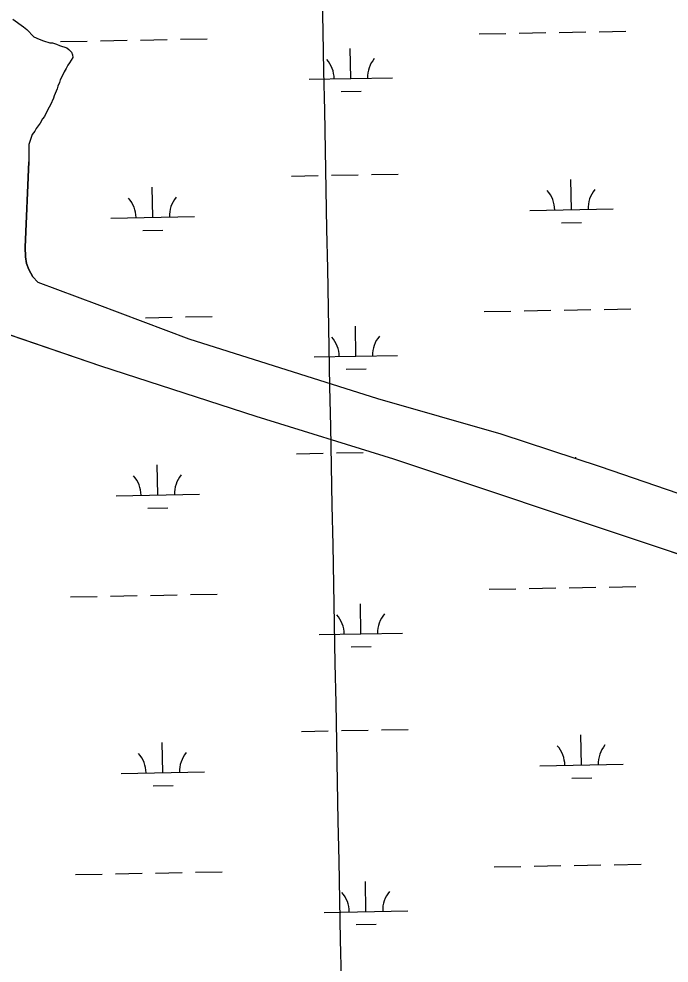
# Model space of a CAD drawing. Extents: x 3957609 to 3995875, y 234277 to 260273.
# Drawn here: x 3982739 to 3983519, y 241542 to 242673 of the extents above; entities that cross this region are included whole.
import ezdxf

# ---------------------------------------------------------------- set-up
doc = ezdxf.new("R2010")
doc.units = 0
for name, color, linetype in [('V-GRID-MAJR', 7, 'Continuous'), ('V-TOPO-SHOR', 7, 'Continuous'), ('V-WETL-SWMP', 7, 'Continuous')]:
    doc.layers.add(name, color=color, linetype=linetype)

msp = doc.modelspace()

# ---------------------------------------------------------------- linework, layer by layer
at = {"layer": 'V-GRID-MAJR'}
msp.add_spline([(3983152.998, 240103.582), (3983094.879, 243130.385), (3982978.522, 249190.173), (3982862.165, 255249.95), (3982803.928, 258282.928)], degree=3, dxfattribs=at)
at = {"layer": 'V-TOPO-SHOR'}
for points in [[(3982732.132, 242672.467), (3982744.819, 242663.161), (3982748.749, 242659.857), (3982757.214, 242651.444), (3982763.552, 242648.45), (3982768.683, 242646.656), (3982776.225, 242644.268), (3982779.541, 242643.977), (3982784.368, 242642.484), (3982787.989, 242640.989), (3982796.74, 242638.001), (3982799.157, 242636.199), (3982802.182, 242632.893), (3982803.697, 242629.883), (3982804.009, 242626.569), (3982799.808, 242619.925), (3982798.008, 242617.509), (3982795.911, 242613.282), (3982793.511, 242609.355), (3982790.217, 242602.415), (3982788.718, 242599.697), (3982787.823, 242596.379), (3982786.027, 242592.152), (3982785.132, 242589.136), (3982781.542, 242580.686), (3982780.948, 242577.671), (3982777.053, 242569.823), (3982774.057, 242564.388), (3982769.862, 242555.935), (3982767.761, 242552.915), (3982764.763, 242547.78), (3982759.958, 242541.438), (3982758.461, 242538.419), (3982755.158, 242534.19)], [(3982755.158, 242534.19), (3982750.996, 242522.385), (3982751.26, 242501.6)], [(3982761.779, 242357.519), (3982755.874, 242363.911), (3982751.25, 242372.691), (3982748.231, 242379.875), (3982747.009, 242387.866), (3982746.974, 242399.458), (3982751.26, 242501.6)], [(3982761.779, 242357.519), (3982832.81, 242330.954), (3982942.859, 242289.319), (3983168.917, 242217.854), (3983316.742, 242175.534), (3983435.776, 242136.521), (3983595.43, 242081.846)], [(3982697.627, 242304.773), (3982837.074, 242257.231), (3983023.329, 242196.837), (3983188.168, 242145.574), (3983498.266, 242042.186), (3983637.911, 241995.443), (3983770.564, 241947.679), (3983898.611, 241903.099), (3984077.263, 241845.282), (3984265.521, 241782.697), (3984455.375, 241721.914), (3984625.426, 241665.672), (3984787.079, 241611.599)]]:
    msp.add_lwpolyline(points, dxfattribs=at)
at = {"layer": 'V-WETL-SWMP'}
for p, q in [((3983290.78, 242654.816), (3983322.774, 242655.397)), ((3983338.772, 242655.688), (3983370.767, 242656.27)), ((3983386.764, 242656.561), (3983418.759, 242657.143)), ((3983434.756, 242657.433), (3983466.751, 242658.015)), ((3982788.955, 242645.691), (3982820.949, 242646.273)), ((3982836.947, 242646.563), (3982868.941, 242647.145)), ((3982884.939, 242647.436), (3982916.934, 242648.018)), ((3982932.931, 242648.309), (3982964.926, 242648.891)), ((3983137.136, 242601.271), (3983136.481, 242637.265)), ((3983087.144, 242600.362), (3983187.128, 242602.18)), ((3983125.418, 242585.625), (3983149.414, 242586.061)), ((3983065.838, 242484.524), (3983097.833, 242485.106)), ((3983113.831, 242485.397), (3983145.825, 242485.978)), ((3983161.823, 242486.269), (3983193.817, 242486.851)), ((3983401.471, 242444.189), (3983400.817, 242480.183)), ((3982899.646, 242435.064), (3982898.992, 242471.058)), ((3983351.48, 242443.28), (3983451.463, 242445.098)), ((3982849.654, 242434.155), (3982949.638, 242435.973)), ((3983389.754, 242428.542), (3983413.75, 242428.979)), ((3982887.929, 242419.418), (3982911.925, 242419.854)), ((3982890.987, 242314.816), (3982922.982, 242315.398)), ((3982938.979, 242315.689), (3982970.974, 242316.27)), ((3983296.828, 242322.196), (3983328.823, 242322.777)), ((3983344.82, 242323.068), (3983376.815, 242323.65)), ((3983392.812, 242323.941), (3983424.807, 242324.523)), ((3983440.804, 242324.813), (3983472.799, 242325.395)), ((3982697.627, 242304.773), (3982837.074, 242257.23)), ((3983143.184, 242268.651), (3983142.529, 242304.645)), ((3983093.192, 242267.742), (3983193.176, 242269.56)), ((3982837.074, 242257.23), (3983023.328, 242196.837)), ((3983131.466, 242253.005), (3983155.462, 242253.441)), ((3983023.328, 242196.837), (3983188.169, 242145.573)), ((3983071.886, 242151.904), (3983103.881, 242152.486)), ((3983119.878, 242152.777), (3983151.873, 242153.358)), ((3983188.169, 242145.573), (3983498.267, 242042.187)), ((3983406.893, 242145.988), (3983406.865, 242147.563)), ((3982905.694, 242102.444), (3982905.04, 242138.438)), ((3982855.702, 242101.535), (3982955.686, 242103.353)), ((3982893.977, 242086.798), (3982917.973, 242087.234)), ((3983498.267, 242042.187), (3983637.912, 241995.443)), ((3983302.876, 241989.576), (3983334.87, 241990.157)), ((3983350.868, 241990.448), (3983382.863, 241991.03)), ((3983398.86, 241991.321), (3983430.855, 241991.903)), ((3983446.852, 241992.193), (3983478.847, 241992.775)), ((3982801.051, 241980.451), (3982833.045, 241981.033)), ((3982849.043, 241981.323), (3982881.037, 241981.905)), ((3982897.035, 241982.196), (3982929.03, 241982.778)), ((3982945.027, 241983.069), (3982977.022, 241983.65)), ((3983149.232, 241936.031), (3983148.577, 241972.025)), ((3983099.24, 241935.122), (3983199.224, 241936.94)), ((3983137.514, 241920.385), (3983161.51, 241920.821)), ((3983077.934, 241819.284), (3983109.929, 241819.866)), ((3983125.927, 241820.157), (3983157.921, 241820.738)), ((3983173.919, 241821.029), (3983205.913, 241821.611)), ((3982911.742, 241769.824), (3982911.088, 241805.818)), ((3983413.567, 241778.949), (3983412.913, 241814.943)), ((3983363.575, 241778.04), (3983463.559, 241779.858)), ((3982861.75, 241768.915), (3982961.734, 241770.733)), ((3983401.85, 241763.302), (3983425.846, 241763.739)), ((3982900.025, 241754.178), (3982924.021, 241754.614)), ((3983404.908, 241658.701), (3983436.903, 241659.283)), ((3983452.9, 241659.573), (3983484.895, 241660.155)), ((3982807.099, 241647.831), (3982839.093, 241648.413)), ((3982855.091, 241648.703), (3982887.086, 241649.285)), ((3982903.083, 241649.576), (3982935.078, 241650.158)), ((3982951.075, 241650.449), (3982983.07, 241651.03)), ((3983308.924, 241656.955), (3983340.919, 241657.537)), ((3983356.916, 241657.828), (3983388.911, 241658.41)), ((3983155.28, 241603.411), (3983154.625, 241639.405)), ((3983105.288, 241602.502), (3983205.272, 241604.32)), ((3983143.562, 241587.765), (3983167.558, 241588.201))]:
    msp.add_line(p, q, dxfattribs=at)
msp.add_lwpolyline([(3982732.133, 242672.467), (3982744.82, 242663.161), (3982748.749, 242659.858), (3982757.214, 242651.444), (3982763.553, 242648.449), (3982768.682, 242646.656), (3982776.225, 242644.268), (3982779.541, 242643.976), (3982784.368, 242642.484), (3982787.99, 242640.988), (3982796.74, 242638), (3982799.156, 242636.199), (3982802.181, 242632.893), (3982803.697, 242629.883), (3982804.008, 242626.569), (3982799.809, 242619.925), (3982798.008, 242617.508), (3982795.91, 242613.282), (3982793.511, 242609.356), (3982790.217, 242602.414), (3982788.718, 242599.697), (3982787.824, 242596.379), (3982786.028, 242592.153), (3982785.133, 242589.136), (3982781.542, 242580.686), (3982780.948, 242577.67), (3982777.053, 242569.822), (3982774.056, 242564.387), (3982769.862, 242555.935), (3982767.761, 242552.914), (3982764.762, 242547.781), (3982759.959, 242541.437), (3982758.461, 242538.418), (3982755.158, 242534.189), (3982750.997, 242522.385), (3982751.26, 242501.6), (3982746.973, 242399.458), (3982747.008, 242387.866), (3982748.232, 242379.875), (3982751.251, 242372.69), (3982755.875, 242363.91), (3982761.779, 242357.52), (3982832.81, 242330.954), (3982942.859, 242289.318), (3983168.917, 242217.854), (3983316.742, 242175.533), (3983435.776, 242136.522), (3983595.43, 242081.845)], dxfattribs=at)
for centre, start, end in [((3983081.893, 242600.742), 0.269879, 41.813537), ((3983192.361, 242602.75), 140.269876, 181.813534), ((3983346.229, 242443.66), 0.269879, 41.813537), ((3983456.696, 242445.668), 140.269876, 181.813534), ((3982844.404, 242434.535), 0.269879, 41.813537), ((3982954.871, 242436.543), 140.269876, 181.813534), ((3983198.409, 242270.13), 140.269876, 181.813534), ((3983087.941, 242268.122), 0.269879, 41.813537), ((3982850.452, 242101.915), 0.269879, 41.813537), ((3982960.919, 242103.923), 140.269876, 181.813534), ((3983093.989, 241935.502), 0.269879, 41.813537), ((3983204.457, 241937.51), 140.269876, 181.813534), ((3983358.325, 241778.419), 0.269879, 41.813537), ((3983468.792, 241780.428), 140.269876, 181.813534), ((3982856.5, 241769.295), 0.269879, 41.813537), ((3982966.967, 241771.303), 140.269876, 181.813534), ((3983100.037, 241602.882), 0.269879, 41.813537), ((3983210.505, 241604.89), 140.269876, 181.813534)]:
    msp.add_arc(centre, 35.246, start, end, dxfattribs=at)

doc.saveas('drawing.dxf')
